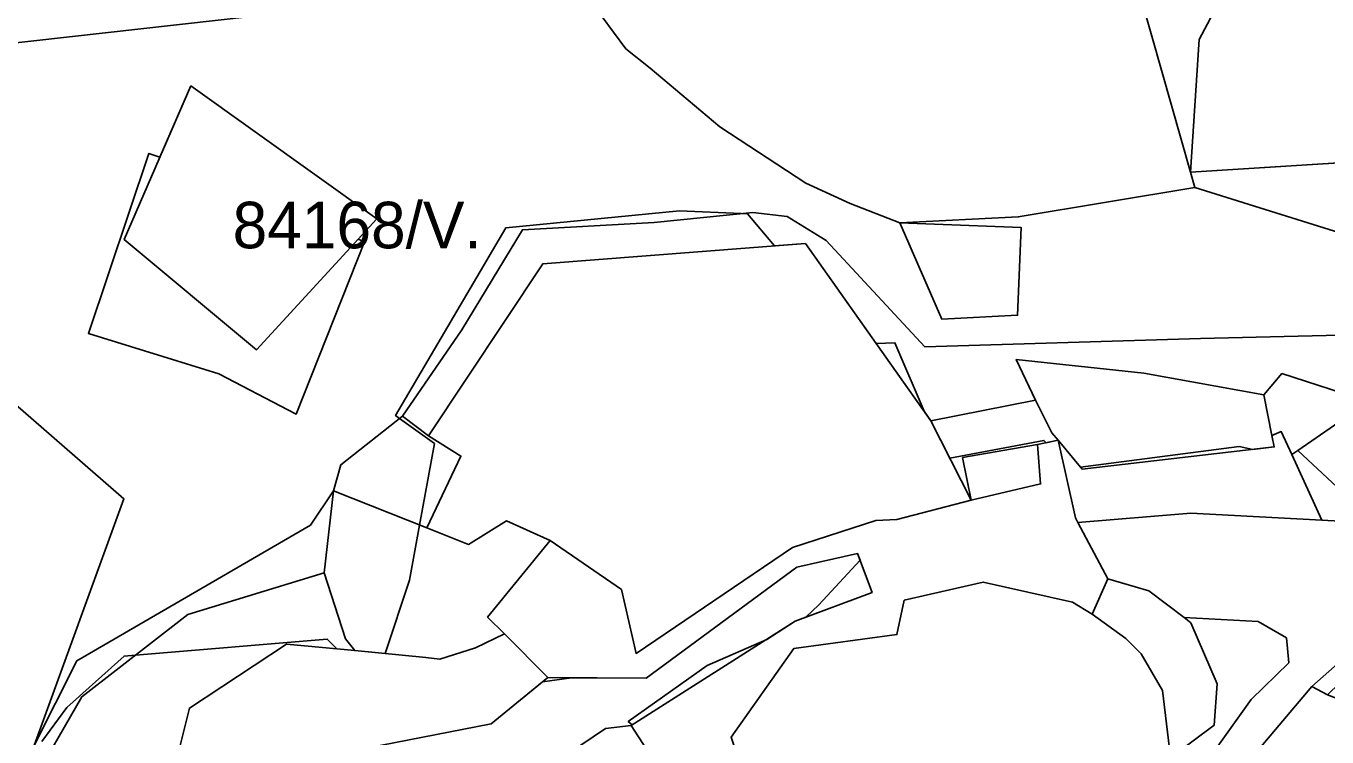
# Model space of a CAD drawing. Extents: x -477304 to -465429, y -1159113 to -1149210.
# Drawn here: x -475923.1 to -475503.7, y -1152741 to -1152512 of the extents above; entities that cross this region are included whole.
import ezdxf

# ---------------------------------------------------------------- set-up
doc = ezdxf.new("R2010")
doc.units = 0
for name, color, linetype in [('BPEJ_s', 7, 'Continuous'), ('orna_s', 7, 'Continuous'), ('PUPFL_s', 7, 'Continuous'), ('trav_porost_s', 7, 'Continuous')]:
    doc.layers.add(name, color=color, linetype=linetype)

msp = doc.modelspace()

# ---------------------------------------------------------------- linework, layer by layer
at = {"layer": 'BPEJ_s'}
msp.add_lwpolyline([(-475869.98, -1152531.26), (-475810.06, -1152574.11), (-475816.05, -1152580.62), (-475814, -1152581.5), (-475836, -1152637), (-475861, -1152624), (-475903, -1152611), (-475883.5, -1152553), (-475879.95, -1152554.25)], close=True, dxfattribs=at)
for points in [[(-475810.06, -1152574.11), (-475816.05, -1152580.62), (-475814, -1152581.5), (-475836, -1152637), (-475861, -1152624), (-475903, -1152611), (-475883.5, -1152553), (-475879.95, -1152554.25), (-475869.98, -1152531.26), (-475810.06, -1152574.11)], [(-475483.8, -1152583.55), (-475546.33, -1152563.98), (-475547.72, -1152559.1), (-475488.03, -1152555.35)], [(-475483.8, -1152583.55), (-475546.33, -1152563.98), (-475547.72, -1152559.1), (-475488.03, -1152555.35)], [(-475918, -1152742.5), (-475910, -1152731.5), (-475891.5, -1152715), (-475887.87, -1152714.7), (-475826, -1152709.5), (-475822.92, -1152712.68), (-475817.15, -1152713.23), (-475807.4, -1152714.19), (-475799.5, -1152690.5), (-475796.28, -1152672.77), (-475791.5, -1152646.5), (-475802.76, -1152638.4), (-475804, -1152637.5), (-475768.5, -1152577), (-475712.5, -1152571.5), (-475692.59, -1152572.4), (-475690.5, -1152572.5), (-475681.84, -1152582.84), (-475671.85, -1152582.07), (-475649.07, -1152614.23), (-475643, -1152614), (-475633.56, -1152636.12), (-475631.43, -1152639.13), (-475625.29, -1152651.18), (-475595, -1152645.5), (-475594.28, -1152646.22), (-475590.4, -1152645.41), (-475583.17, -1152654.13), (-475532, -1152647.5), (-475527.67, -1152648.37), (-475520.76, -1152647.57), (-475521.48, -1152643.93), (-475518.5, -1152642.67), (-475515.06, -1152650.04), (-475513.13, -1152648.79), (-475495.44, -1152636.49)], [(-475918, -1152742.5), (-475910, -1152731.5), (-475891.5, -1152715), (-475887.87, -1152714.7), (-475826, -1152709.5), (-475822.92, -1152712.68), (-475817.15, -1152713.23), (-475807.4, -1152714.19), (-475799.5, -1152690.5), (-475796.28, -1152672.77), (-475791.5, -1152646.5), (-475802.76, -1152638.4), (-475804, -1152637.5), (-475768.5, -1152577), (-475712.5, -1152571.5), (-475692.59, -1152572.4), (-475690.5, -1152572.5), (-475681.84, -1152582.84), (-475671.85, -1152582.07), (-475649.07, -1152614.23), (-475643, -1152614), (-475633.56, -1152636.12), (-475631.43, -1152639.13), (-475625.29, -1152651.18), (-475595, -1152645.5), (-475594.28, -1152646.22), (-475590.4, -1152645.41), (-475583.17, -1152654.13), (-475532, -1152647.5), (-475527.67, -1152648.37), (-475520.76, -1152647.57), (-475521.48, -1152643.93), (-475518.5, -1152642.67), (-475515.06, -1152650.04), (-475513.13, -1152648.79), (-475495.44, -1152636.49)], [(-475723.15, -1152744.93), (-475728.05, -1152737.37), (-475727.68, -1152737.13), (-475729, -1152736), (-475703.5, -1152718), (-475684.34, -1152709.6), (-475675.14, -1152703.75), (-475671.77, -1152702.48), (-475667.5, -1152698.5), (-475654.26, -1152684.12), (-475655.07, -1152681.96), (-475674.62, -1152686.31), (-475723.18, -1152722.06), (-475747.26, -1152721.94), (-475756.66, -1152723.3), (-475773.21, -1152736.78), (-475813.39, -1152744.68)], [(-475723.15, -1152744.93), (-475728.05, -1152737.37), (-475727.68, -1152737.13), (-475729, -1152736), (-475703.5, -1152718), (-475684.34, -1152709.6), (-475675.14, -1152703.75), (-475671.77, -1152702.48), (-475667.5, -1152698.5), (-475654.26, -1152684.12), (-475655.07, -1152681.96), (-475674.62, -1152686.31), (-475723.18, -1152722.06), (-475747.26, -1152721.94), (-475756.66, -1152723.3), (-475773.21, -1152736.78), (-475813.39, -1152744.68)]]:
    msp.add_lwpolyline(points, dxfattribs=at)
at = {"layer": 'orna_s'}
msp.add_lwpolyline([(-475492.49, -1152731.72), (-475503.36, -1152768.6), (-475537.87, -1152759.39), (-475508.67, -1152724.8), (-475503.55, -1152727.41)], close=True, dxfattribs=at)
at = {"layer": 'PUPFL_s'}
for points in [[(-475522.29, -1152482.15), (-475536.8, -1152500.86), (-475544.92, -1152516.32), (-475547.72, -1152559.1), (-475559.95, -1152516.02), (-475573.69, -1152467.92), (-475584.11, -1152428.72), (-475566.43, -1152397.03), (-475553.6, -1152408.36), (-475531.89, -1152401.97), (-475496.4, -1152419.65), (-475505.95, -1152443.71), (-475517.5, -1152474.52)], [(-475496.4, -1152419.65), (-475472.34, -1152435.92), (-475476.52, -1152459.12), (-475495.59, -1152462.53), (-475484.8, -1152485.64), (-475467.54, -1152522.6), (-475468.64, -1152538.9), (-475472.98, -1152538.9), (-475472.87, -1152554.39), (-475486.17, -1152555.23), (-475547.72, -1152559.1), (-475544.92, -1152516.32), (-475536.8, -1152500.86), (-475522.29, -1152482.15), (-475517.5, -1152474.52), (-475505.95, -1152443.71)], [(-475744.2, -1152473.2), (-475743.38, -1152468.25), (-475631.63, -1152501.62), (-475584.11, -1152428.72), (-475573.69, -1152467.92), (-475559.95, -1152516.02), (-475547.72, -1152559.1), (-475546.33, -1152563.98), (-475603.26, -1152573.5), (-475641.49, -1152575.41), (-475657.44, -1152569.11), (-475671.77, -1152562.62), (-475699.48, -1152544.49), (-475721.94, -1152525.52), (-475729.81, -1152519.3), (-475737.67, -1152508.54), (-475739.66, -1152497.77)], [(-475869.59, -1152493.76), (-475876.5, -1152470.03), (-475855.76, -1152463.16), (-475838.14, -1152507.52), (-475944.69, -1152519.41), (-475991.34, -1152523.64), (-475992.49, -1152505.84), (-475995.21, -1152463.88), (-475960.94, -1152457.95), (-475943.04, -1152454.85)], [(-475869.98, -1152531.26), (-475891.46, -1152580.79), (-475848.87, -1152616.29), (-475810.06, -1152574.11)], [(-475603.92, -1152619.42), (-475597.72, -1152632.56), (-475631.43, -1152639.13), (-475671.85, -1152582.07), (-475756.54, -1152588.61), (-475793.33, -1152644.02), (-475801.81, -1152637.65), (-475782.61, -1152609.87), (-475763.11, -1152577.59), (-475720.67, -1152575.24), (-475688.78, -1152572.02), (-475677.71, -1152573.32), (-475665.22, -1152581.09), (-475633.37, -1152615.35), (-475544.55, -1152612.7), (-475481.55, -1152611.15), (-475480.73, -1152615.77), (-475499.05, -1152630.14), (-475518.25, -1152623.98), (-475524.1, -1152630.78), (-475562.8, -1152623.77)], [(-475603.46, -1152605.17), (-475627.91, -1152606.38), (-475641.49, -1152575.41), (-475602.36, -1152576.87)], [(-475520.76, -1152647.57), (-475582.7, -1152654.7), (-475590.4, -1152645.41), (-475592.47, -1152643.04), (-475597.72, -1152632.56), (-475603.92, -1152619.42), (-475562.8, -1152623.77), (-475524.1, -1152630.78), (-475521.48, -1152643.93)], [(-475801.81, -1152637.65), (-475793.33, -1152644.02), (-475782.95, -1152650.54), (-475793.97, -1152673.69), (-475824.06, -1152661.7), (-475821.68, -1152653.33)], [(-475831.4, -1152672.75), (-475824.06, -1152661.7), (-475827.01, -1152688.14), (-475871.01, -1152701.61), (-475905.13, -1152728.09), (-475914.44, -1152744.32), (-475920.52, -1152743.76), (-475906.8, -1152716.48)], [(-475794.2, -1152715.48), (-475817.15, -1152713.23), (-475820.16, -1152709.47), (-475827.01, -1152688.14), (-475824.06, -1152661.7), (-475793.97, -1152673.69), (-475780.49, -1152678.98), (-475768.24, -1152671.35), (-475754.13, -1152677.71), (-475774.36, -1152702.44), (-475768.93, -1152707.82), (-475778.18, -1152712.27), (-475789.74, -1152716)], [(-475874.62, -1152748.54), (-475865.43, -1152749.34), (-475813.39, -1152744.68), (-475773.21, -1152736.78), (-475754.94, -1152721.9), (-475723.18, -1152722.06), (-475674.62, -1152686.31), (-475655.07, -1152681.96), (-475650.37, -1152694.45), (-475675.14, -1152703.75), (-475728.05, -1152737.37), (-475736.36, -1152738.27), (-475759.89, -1152754.16), (-475784.02, -1152759.92), (-475809.86, -1152762.61), (-475812.39, -1152749.44), (-475867.15, -1152760.43), (-475921.62, -1152748.1), (-475920.52, -1152743.76), (-475914.44, -1152744.32)], [(-475827.01, -1152688.14), (-475820.16, -1152709.47), (-475817.15, -1152713.23), (-475839.18, -1152711.14), (-475870.46, -1152731.71), (-475874.62, -1152748.54), (-475914.44, -1152744.32), (-475905.13, -1152728.09), (-475871.01, -1152701.61)], [(-475796.22, -1152784.93), (-475784.02, -1152759.92), (-475759.89, -1152754.16), (-475736.36, -1152738.27), (-475728.05, -1152737.37), (-475723.15, -1152744.93), (-475708.1, -1152746.2), (-475694.78, -1152782.88), (-475693.22, -1152785.55), (-475694.55, -1152800.67), (-475710.12, -1152803.38), (-475743.31, -1152800.9)]]:
    msp.add_lwpolyline(points, close=True, dxfattribs=at)
for points in [[(-475944.69, -1152519.41), (-475838.14, -1152507.52), (-475739.66, -1152497.77), (-475737.67, -1152508.54), (-475729.81, -1152519.3), (-475721.94, -1152525.52), (-475699.48, -1152544.49), (-475671.77, -1152562.62), (-475657.44, -1152569.11), (-475641.49, -1152575.41), (-475627.91, -1152606.38), (-475603.46, -1152605.17), (-475602.36, -1152576.87), (-475641.49, -1152575.41), (-475603.26, -1152573.5), (-475546.33, -1152563.98), (-475483.8, -1152583.55)], [(-475481.55, -1152611.15), (-475544.55, -1152612.7), (-475633.37, -1152615.35), (-475665.22, -1152581.09), (-475677.71, -1152573.32), (-475688.78, -1152572.02), (-475720.67, -1152575.24), (-475763.11, -1152577.59), (-475782.61, -1152609.87), (-475801.81, -1152637.65), (-475821.68, -1152653.33), (-475824.06, -1152661.7), (-475831.4, -1152672.75), (-475906.8, -1152716.48), (-475920.52, -1152743.76), (-475891.57, -1152664.28), (-475933.3, -1152628.12)], [(-476019.4, -1152794.43), (-476043.99, -1152661.17), (-476041.06, -1152629.7), (-475933.3, -1152628.12), (-475891.57, -1152664.28), (-475920.52, -1152743.76)]]:
    msp.add_lwpolyline(points, dxfattribs=at)
at = {"layer": 'trav_porost_s'}
for points in [[(-475848.87, -1152616.29), (-475891.46, -1152580.79), (-475869.98, -1152531.26), (-475810.06, -1152574.11)], [(-475480.19, -1152579.81), (-475468.2, -1152579.7), (-475465.09, -1152578.92), (-475472.83, -1152590.17), (-475483.8, -1152583.55), (-475546.33, -1152563.98), (-475547.72, -1152559.1), (-475486.17, -1152555.23), (-475492.42, -1152575.77)], [(-475671.85, -1152582.07), (-475631.43, -1152639.13), (-475618.39, -1152664.72), (-475642.38, -1152671.01), (-475649.19, -1152671.3), (-475676.06, -1152680.04), (-475726.47, -1152714.11), (-475731.14, -1152693.57), (-475754.13, -1152677.71), (-475768.24, -1152671.35), (-475780.49, -1152678.98), (-475793.97, -1152673.69), (-475782.95, -1152650.54), (-475793.33, -1152644.02), (-475756.54, -1152588.61)], [(-475484.61, -1152637.73), (-475489.31, -1152655.26), (-475500.5, -1152660.55), (-475513.13, -1152648.79), (-475495.44, -1152636.49), (-475489.7, -1152630.49)], [(-475490.41, -1152690.43), (-475487.56, -1152672.1), (-475505.36, -1152671.17), (-475515.06, -1152650.04), (-475513.13, -1152648.79), (-475500.5, -1152660.55), (-475489.31, -1152655.26), (-475484.61, -1152637.73), (-475479.35, -1152674.57), (-475477.61, -1152689.46), (-475488.43, -1152693.38)], [(-475520.76, -1152647.57), (-475521.48, -1152643.93), (-475518.5, -1152642.67), (-475515.06, -1152650.04), (-475505.36, -1152671.17), (-475547.68, -1152668.96), (-475584.04, -1152671.96), (-475584.83, -1152670.48), (-475590.4, -1152645.41), (-475582.7, -1152654.7)], [(-475621.28, -1152651.02), (-475597.06, -1152646.81), (-475596.08, -1152659.5), (-475618.39, -1152664.72)], [(-475563.59, -1152714.27), (-475556.79, -1152726.11), (-475554.46, -1152744.91), (-475576.16, -1152756.87), (-475624.23, -1152747.16), (-475621.57, -1152758.65), (-475686.56, -1152768.49), (-475695.79, -1152741.11), (-475675.66, -1152712.58), (-475642.36, -1152708.05), (-475639.99, -1152696.96), (-475614.53, -1152691.15), (-475585.75, -1152697.58), (-475579.41, -1152701.49), (-475568.62, -1152709.29)], [(-475556.79, -1152726.11), (-475563.59, -1152714.27), (-475568.62, -1152709.29), (-475579.41, -1152701.49), (-475574.39, -1152690.12), (-475561.12, -1152693.94), (-475549.78, -1152702.51), (-475547.62, -1152704.31), (-475539.13, -1152723.9), (-475540.16, -1152737.25), (-475554.12, -1152747.68), (-475554.46, -1152744.91)], [(-475495.81, -1152713.55), (-475487.25, -1152700.99), (-475481.7, -1152697.07), (-475484.22, -1152708.68), (-475503.55, -1152727.41), (-475508.67, -1152724.8)], [(-475554.12, -1152747.68), (-475540.16, -1152737.25), (-475539.13, -1152723.9), (-475547.62, -1152704.31), (-475549.78, -1152702.51), (-475525.94, -1152703.82), (-475516.8, -1152709.11), (-475516.03, -1152717.12), (-475528.22, -1152728.96), (-475559.87, -1152773.35), (-475551.6, -1152753.22)], [(-475865.43, -1152749.34), (-475874.62, -1152748.54), (-475870.46, -1152731.71), (-475839.18, -1152711.14), (-475817.15, -1152713.23), (-475794.2, -1152715.48), (-475789.74, -1152716), (-475778.18, -1152712.27), (-475768.93, -1152707.82), (-475754.94, -1152721.9), (-475773.21, -1152736.78), (-475813.39, -1152744.68)]]:
    msp.add_lwpolyline(points, close=True, dxfattribs=at)
msp.add_lwpolyline([(-475723.15, -1152744.93), (-475728.05, -1152737.37), (-475675.14, -1152703.75), (-475650.37, -1152694.45), (-475655.07, -1152681.96), (-475674.62, -1152686.31), (-475723.18, -1152722.06), (-475754.94, -1152721.9), (-475768.93, -1152707.82), (-475774.36, -1152702.44), (-475754.13, -1152677.71), (-475731.14, -1152693.57), (-475726.47, -1152714.11), (-475676.06, -1152680.04), (-475649.19, -1152671.3), (-475642.38, -1152671.01), (-475618.39, -1152664.72), (-475596.08, -1152659.5), (-475597.06, -1152646.81), (-475590.4, -1152645.41), (-475584.83, -1152670.48), (-475584.04, -1152671.96), (-475574.39, -1152690.12), (-475579.41, -1152701.49), (-475585.75, -1152697.58), (-475614.53, -1152691.15), (-475639.99, -1152696.96), (-475642.36, -1152708.05), (-475675.66, -1152712.58), (-475695.79, -1152741.11)], dxfattribs=at)

# ---------------------------------------------------------------- texts
at = {"layer": 'BPEJ_s'}
msp.add_text('84168/V.', height=15, dxfattribs=at).set_placement((-475856.53, -1152583.6))

doc.saveas('drawing.dxf')
